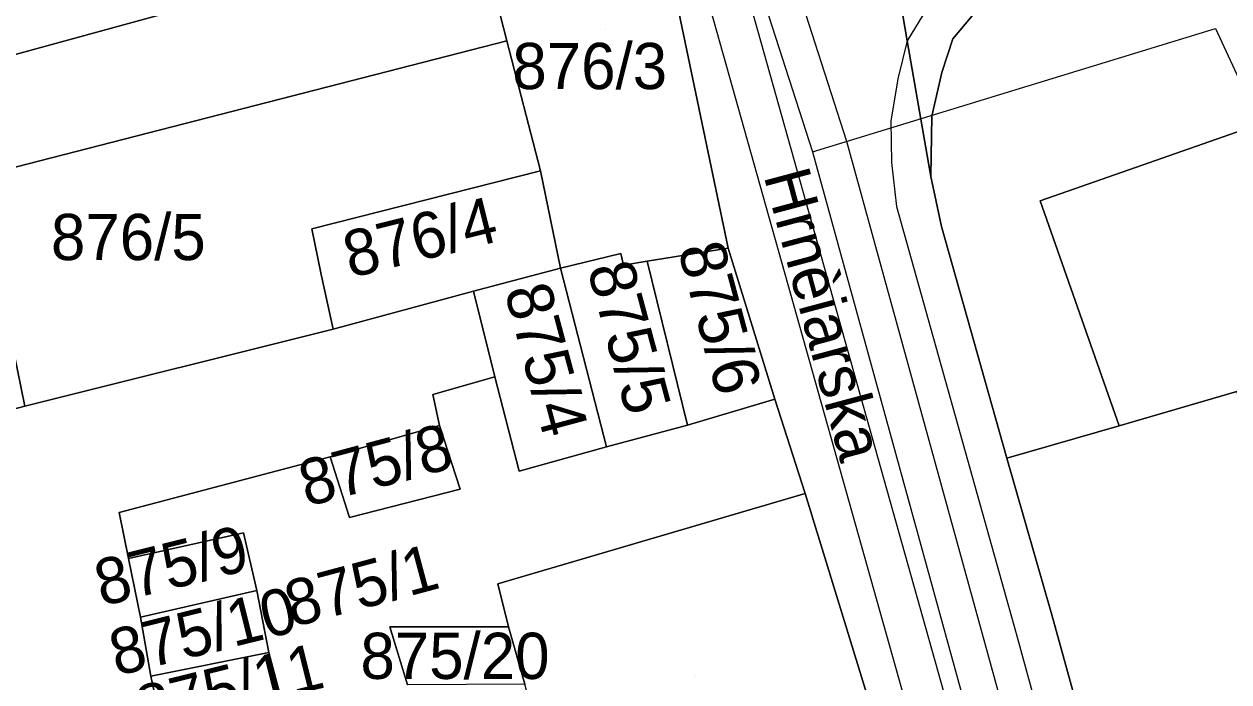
# Model space of a CAD drawing. Extents: x -263423 to -261326, y -1240067 to -1237864.
# Drawn here: x -262649.7 to -262597.6, y -1239441.8 to -1239413.3 of the extents above; entities that cross this region are included whole.
import ezdxf

# ---------------------------------------------------------------- set-up
doc = ezdxf.new("R2010")
doc.units = 0
for name, color, linetype in [('body_kn', 7, 'Continuous'), ('kladpar_druhypozemkov', 7, 'Continuous'), ('kladpar_hranice', 7, 'Continuous'), ('kladpar_parcelnecisla', 7, 'Continuous'), ('kladpar_plochy', 7, 'Continuous'), ('popisy', 7, 'Continuous'), ('tarchy_linie', 7, 'Continuous'), ('zappar_hrandruhpozemk', 7, 'Continuous')]:
    doc.layers.add(name, color=color, linetype=linetype)

msp = doc.modelspace()

# ---------------------------------------------------------------- linework, layer by layer
at = {"layer": 'body_kn'}
for p, q in [((-262598.18, -1239413.5), (-262598.18, -1239413.5)), ((-262628.83, -1239414.03), (-262628.83, -1239414.03)), ((-262628.83, -1239414.03), (-262628.83, -1239414.03)), ((-262611.51, -1239414.03), (-262611.51, -1239414.03)), ((-262611.51, -1239414.03), (-262611.51, -1239414.03)), ((-262609.54, -1239413.94), (-262609.54, -1239413.94)), ((-262611.92, -1239415.67), (-262611.92, -1239415.67)), ((-262610.01, -1239415.4), (-262610.01, -1239415.4)), ((-262610.44, -1239417.29), (-262610.44, -1239417.29)), ((-262612.22, -1239417.51), (-262612.22, -1239417.51)), ((-262615.61, -1239418.84), (-262615.61, -1239418.84)), ((-262615.61, -1239418.84), (-262615.61, -1239418.84)), ((-262614.13, -1239418.37), (-262614.13, -1239418.37)), ((-262612.19, -1239419.29), (-262612.19, -1239419.29)), ((-262627.37, -1239419.66), (-262627.37, -1239419.66)), ((-262627.37, -1239419.66), (-262627.37, -1239419.66)), ((-262610.49, -1239419.9), (-262610.49, -1239419.9)), ((-262605.76, -1239420.95), (-262605.76, -1239420.95)), ((-262611.98, -1239421.2), (-262611.98, -1239421.2)), ((-262637.26, -1239422.17), (-262637.26, -1239422.17)), ((-262610.03, -1239422.07), (-262610.03, -1239422.07)), ((-262619.25, -1239423.01), (-262619.25, -1239423.01)), ((-262619.25, -1239423.01), (-262619.25, -1239423.01)), ((-262623.89, -1239423.23), (-262623.89, -1239423.23)), ((-262622.76, -1239423.57), (-262622.76, -1239423.57)), ((-262622.76, -1239423.57), (-262622.76, -1239423.57)), ((-262626.51, -1239423.87), (-262626.51, -1239423.87)), ((-262623.78, -1239423.74), (-262623.78, -1239423.74)), ((-262636.86, -1239424.15), (-262636.86, -1239424.15)), ((-262630.27, -1239424.87), (-262630.27, -1239424.87)), ((-262636.34, -1239426.51), (-262636.34, -1239426.51)), ((-262629.34, -1239428.57), (-262629.34, -1239428.57)), ((-262632.02, -1239429.34), (-262632.02, -1239429.34)), ((-262617.24, -1239429.54), (-262617.24, -1239429.54)), ((-262649.67, -1239429.85), (-262649.67, -1239429.85)), ((-262649.67, -1239429.85), (-262649.67, -1239429.85)), ((-262631.73, -1239430.68), (-262631.73, -1239430.68)), ((-262631.73, -1239430.68), (-262631.73, -1239430.68)), ((-262621.01, -1239430.66), (-262621.01, -1239430.66)), ((-262602.35, -1239430.69), (-262602.35, -1239430.69)), ((-262624.52, -1239431.6), (-262624.52, -1239431.6)), ((-262624.52, -1239431.6), (-262624.52, -1239431.6)), ((-262636.46, -1239432.04), (-262636.46, -1239432.04)), ((-262607.21, -1239432.1), (-262607.21, -1239432.1)), ((-262628.29, -1239432.66), (-262628.29, -1239432.66)), ((-262630.84, -1239433.43), (-262630.84, -1239433.43)), ((-262615.93, -1239433.63), (-262615.93, -1239433.63)), ((-262615.93, -1239433.63), (-262615.93, -1239433.63)), ((-262645.59, -1239434.45), (-262645.59, -1239434.45)), ((-262645.59, -1239434.45), (-262645.59, -1239434.45)), ((-262635.63, -1239434.66), (-262635.63, -1239434.66)), ((-262635.63, -1239434.66), (-262635.63, -1239434.66)), ((-262640.21, -1239435.33), (-262640.21, -1239435.33)), ((-262640.21, -1239435.33), (-262640.21, -1239435.33)), ((-262645.19, -1239436.43), (-262645.19, -1239436.43)), ((-262629.22, -1239437.54), (-262629.22, -1239437.54)), ((-262639.63, -1239437.82), (-262639.63, -1239437.82)), ((-262639.63, -1239437.82), (-262639.63, -1239437.82)), ((-262644.67, -1239438.98), (-262644.67, -1239438.98)), ((-262605.26, -1239438.88), (-262605.26, -1239438.88)), ((-262633.89, -1239439.4), (-262633.89, -1239439.4)), ((-262628.75, -1239439.39), (-262628.75, -1239439.39)), ((-262628.75, -1239439.39), (-262628.75, -1239439.39)), ((-262606.8, -1239439.68), (-262606.8, -1239439.68)), ((-262639.12, -1239440.5), (-262639.12, -1239440.5)), ((-262639.12, -1239440.5), (-262639.12, -1239440.5)), ((-262644.22, -1239441.53), (-262644.22, -1239441.53))]:
    msp.add_line(p, q, dxfattribs=at)
at = {"layer": 'kladpar_druhypozemkov'}
for p, q in [((-262624.56, -1239413.52), (-262624.56, -1239413.52)), ((-262644.56, -1239421.42), (-262644.56, -1239421.42)), ((-262631.76, -1239421.52), (-262631.76, -1239421.52)), ((-262618.66, -1239427.52), (-262618.66, -1239427.52)), ((-262622.56, -1239428.32), (-262622.56, -1239428.32)), ((-262626.36, -1239429.42), (-262626.36, -1239429.42)), ((-262633.16, -1239431.62), (-262633.16, -1239431.62)), ((-262641.66, -1239436.12), (-262641.66, -1239436.12)), ((-262635.59, -1239437.31), (-262635.59, -1239437.31)), ((-262641.56, -1239438.72), (-262641.56, -1239438.72)), ((-262630.26, -1239439.82), (-262630.26, -1239439.82)), ((-262640.96, -1239441.22), (-262640.96, -1239441.22)), ((-262620.66, -1239441.52), (-262620.66, -1239441.52))]:
    msp.add_line(p, q, dxfattribs=at)
at = {"layer": 'kladpar_hranice'}
for points in [[(-262610.84, -1239450.2), (-262615.93, -1239433.63), (-262617.24, -1239429.54), (-262619.25, -1239423.01), (-262622.58, -1239407.05), (-262625.99, -1239397.26), (-262627.16, -1239392.91), (-262628.46, -1239388.43), (-262633.15, -1239370.79), (-262637.24, -1239352.21), (-262642.62, -1239334.11), (-262642.8, -1239333.6), (-262643.17, -1239333.02), (-262643.3, -1239324.44), (-262643.34, -1239323.48), (-262643.64, -1239322.71), (-262648.26, -1239307.87)], [(-262521.02, -1239379.2), (-262549.41, -1239389.39), (-262553.96, -1239391.07), (-262556.96, -1239392.21), (-262565.85, -1239395.32), (-262575.51, -1239398.86), (-262604.23, -1239409.1), (-262605.58, -1239409.84), (-262606.81, -1239410.95), (-262608.17, -1239412.32), (-262609.54, -1239413.94), (-262610.01, -1239415.4), (-262610.44, -1239417.29), (-262610.49, -1239419.9), (-262611.51, -1239414.03), (-262613.59, -1239401.85), (-262613.87, -1239400.19), (-262593.4, -1239392.69), (-262569.48, -1239384.19), (-262548.56, -1239376.51)], [(-262618.61, -1239379.37), (-262613.87, -1239400.19), (-262613.59, -1239401.85), (-262611.51, -1239414.03), (-262610.49, -1239419.9), (-262610.03, -1239422.07), (-262607.21, -1239432.1), (-262605.26, -1239438.88), (-262599.68, -1239459.08)], [(-262659.99, -1239408.33), (-262660.11, -1239407.89), (-262647.25, -1239403.15), (-262642.13, -1239401.42), (-262625.99, -1239397.26), (-262622.58, -1239407.05), (-262630.06, -1239409.18), (-262641.55, -1239412.29), (-262651.25, -1239414.94), (-262672.51, -1239421.03), (-262674.31, -1239413.11), (-262659.99, -1239408.33)], [(-262575.51, -1239398.86), (-262572.7, -1239409.41), (-262585.23, -1239413.77), (-262605.76, -1239420.95), (-262602.35, -1239430.69), (-262607.21, -1239432.1), (-262610.03, -1239422.07), (-262610.49, -1239419.9), (-262610.44, -1239417.29), (-262610.01, -1239415.4), (-262609.54, -1239413.94), (-262608.17, -1239412.32), (-262606.81, -1239410.95), (-262605.58, -1239409.84), (-262604.23, -1239409.1), (-262575.51, -1239398.86)], [(-262622.58, -1239407.05), (-262619.25, -1239423.01), (-262622.76, -1239423.57), (-262623.78, -1239423.74), (-262623.89, -1239423.23), (-262626.51, -1239423.87), (-262627.37, -1239419.66), (-262628.83, -1239414.03), (-262630.06, -1239409.18), (-262622.58, -1239407.05)], [(-262651.25, -1239414.94), (-262641.55, -1239412.29), (-262630.06, -1239409.18), (-262628.83, -1239414.03), (-262651.61, -1239419.89), (-262651.34, -1239421.87), (-262650.82, -1239424.42), (-262650.3, -1239426.72), (-262649.67, -1239429.85), (-262669.33, -1239435.01), (-262670.48, -1239429.58), (-262671.06, -1239427.09), (-262672.51, -1239421.03), (-262651.25, -1239414.94)], [(-262628.83, -1239414.03), (-262627.37, -1239419.66), (-262637.26, -1239422.17), (-262636.86, -1239424.15), (-262636.34, -1239426.51), (-262649.67, -1239429.85), (-262650.3, -1239426.72), (-262650.82, -1239424.42), (-262651.34, -1239421.87), (-262651.61, -1239419.89), (-262628.83, -1239414.03)], [(-262585.23, -1239413.77), (-262581.41, -1239424.85), (-262586.27, -1239426.46), (-262585.73, -1239428.06), (-262593.66, -1239430.62), (-262594.02, -1239429.6), (-262596.77, -1239430.49), (-262597.25, -1239429.21), (-262602.35, -1239430.69), (-262605.76, -1239420.95), (-262585.23, -1239413.77)], [(-262627.37, -1239419.66), (-262626.51, -1239423.87), (-262630.27, -1239424.87), (-262636.34, -1239426.51), (-262636.86, -1239424.15), (-262637.26, -1239422.17), (-262627.37, -1239419.66)], [(-262619.25, -1239423.01), (-262617.24, -1239429.54), (-262621.01, -1239430.66), (-262622.76, -1239423.57), (-262619.25, -1239423.01)], [(-262622.76, -1239423.57), (-262621.01, -1239430.66), (-262624.52, -1239431.6), (-262626.51, -1239423.87), (-262623.89, -1239423.23), (-262623.78, -1239423.74), (-262622.76, -1239423.57)], [(-262624.52, -1239431.6), (-262628.29, -1239432.66), (-262629.34, -1239428.57), (-262630.27, -1239424.87), (-262626.51, -1239423.87), (-262624.52, -1239431.6)], [(-262649.67, -1239429.85), (-262636.34, -1239426.51), (-262630.27, -1239424.87), (-262629.34, -1239428.57), (-262632.02, -1239429.34), (-262631.73, -1239430.68), (-262636.46, -1239432.04), (-262645.59, -1239434.45), (-262645.19, -1239436.43), (-262644.67, -1239438.98), (-262644.22, -1239441.53), (-262643.7, -1239443.96), (-262643.59, -1239444.85), (-262666.96, -1239451.14), (-262669.33, -1239435.01), (-262649.67, -1239429.85)], [(-262635.63, -1239434.66), (-262630.84, -1239433.43), (-262631.73, -1239430.68), (-262632.02, -1239429.34), (-262629.34, -1239428.57), (-262628.29, -1239432.66), (-262624.52, -1239431.6), (-262621.01, -1239430.66), (-262617.24, -1239429.54), (-262615.93, -1239433.63), (-262629.22, -1239437.54), (-262628.75, -1239439.39), (-262633.89, -1239439.4), (-262633.12, -1239441.9)], [(-262599.68, -1239459.08), (-262605.26, -1239438.88), (-262607.21, -1239432.1), (-262602.35, -1239430.69), (-262597.25, -1239429.21), (-262596.77, -1239430.49), (-262595.16, -1239435.29)], [(-262631.73, -1239430.68), (-262630.84, -1239433.43), (-262635.63, -1239434.66), (-262636.46, -1239432.04), (-262631.73, -1239430.68)], [(-262638.53, -1239442.73), (-262639.12, -1239440.5), (-262639.63, -1239437.82), (-262640.21, -1239435.33), (-262645.19, -1239436.43), (-262645.59, -1239434.45), (-262636.46, -1239432.04), (-262635.63, -1239434.66)], [(-262615.93, -1239433.63), (-262610.84, -1239450.2), (-262624.69, -1239453.84), (-262624.93, -1239453.01), (-262626.7, -1239446.87), (-262627.4, -1239444.31), (-262628.05, -1239441.88), (-262628.75, -1239439.39), (-262629.22, -1239437.54), (-262615.93, -1239433.63)], [(-262640.21, -1239435.33), (-262639.63, -1239437.82), (-262644.67, -1239438.98), (-262645.19, -1239436.43), (-262640.21, -1239435.33)], [(-262639.63, -1239437.82), (-262639.12, -1239440.5), (-262644.22, -1239441.53), (-262644.67, -1239438.98), (-262639.63, -1239437.82)], [(-262628.75, -1239439.39), (-262628.05, -1239441.88), (-262633.12, -1239441.9), (-262633.89, -1239439.4), (-262628.75, -1239439.39)], [(-262639.12, -1239440.5), (-262638.53, -1239442.73), (-262643.7, -1239443.96), (-262644.22, -1239441.53), (-262639.12, -1239440.5)]]:
    msp.add_lwpolyline(points, dxfattribs=at)
at = {"layer": 'kladpar_plochy'}
for points in [[(-262610.84, -1239450.2), (-262615.93, -1239433.63), (-262617.24, -1239429.54), (-262619.25, -1239423.01), (-262622.58, -1239407.05), (-262625.99, -1239397.26), (-262627.16, -1239392.91), (-262628.46, -1239388.43), (-262633.15, -1239370.79), (-262637.24, -1239352.21), (-262642.62, -1239334.11), (-262642.8, -1239333.6), (-262643.17, -1239333.02), (-262643.3, -1239324.44), (-262643.34, -1239323.48), (-262643.64, -1239322.71), (-262648.26, -1239307.87)], [(-262521.02, -1239379.2), (-262549.41, -1239389.39), (-262553.96, -1239391.07), (-262556.96, -1239392.21), (-262565.85, -1239395.32), (-262575.51, -1239398.86), (-262604.23, -1239409.1), (-262605.58, -1239409.84), (-262606.81, -1239410.95), (-262608.17, -1239412.32), (-262609.54, -1239413.94), (-262610.01, -1239415.4), (-262610.44, -1239417.29), (-262610.49, -1239419.9), (-262611.51, -1239414.03), (-262613.59, -1239401.85), (-262613.87, -1239400.19), (-262593.4, -1239392.69), (-262569.48, -1239384.19), (-262548.56, -1239376.51), (-262546.96, -1239375.91), (-262539.03, -1239373.09), (-262537.3, -1239372.5), (-262517.73, -1239365.55)], [(-262618.61, -1239379.37), (-262613.87, -1239400.19), (-262613.59, -1239401.85), (-262611.51, -1239414.03), (-262610.49, -1239419.9), (-262610.03, -1239422.07), (-262607.21, -1239432.1), (-262605.26, -1239438.88), (-262599.68, -1239459.08)], [(-262638.53, -1239442.73), (-262639.12, -1239440.5), (-262639.63, -1239437.82), (-262640.21, -1239435.33), (-262645.19, -1239436.43), (-262645.59, -1239434.45), (-262636.46, -1239432.04), (-262635.63, -1239434.66), (-262630.84, -1239433.43), (-262631.73, -1239430.68), (-262632.02, -1239429.34), (-262629.34, -1239428.57), (-262628.29, -1239432.66), (-262624.52, -1239431.6), (-262621.01, -1239430.66), (-262617.24, -1239429.54), (-262615.93, -1239433.63), (-262629.22, -1239437.54), (-262628.75, -1239439.39), (-262633.89, -1239439.4), (-262633.12, -1239441.9)], [(-262599.68, -1239459.08), (-262605.26, -1239438.88), (-262607.21, -1239432.1), (-262602.35, -1239430.69), (-262597.25, -1239429.21), (-262596.77, -1239430.49), (-262595.16, -1239435.29), (-262594.92, -1239436.12), (-262594.48, -1239436), (-262594.66, -1239435.56), (-262593.5, -1239435.14), (-262591.2, -1239434.42), (-262589.54, -1239439.73), (-262569.06, -1239434.59), (-262565.74, -1239445.33)]]:
    msp.add_lwpolyline(points, dxfattribs=at)
for points in [[(-262659.99, -1239408.33), (-262660.11, -1239407.89), (-262647.25, -1239403.15), (-262642.13, -1239401.42), (-262625.99, -1239397.26), (-262622.58, -1239407.05), (-262630.06, -1239409.18), (-262641.55, -1239412.29), (-262651.25, -1239414.94), (-262672.51, -1239421.03), (-262674.31, -1239413.11)], [(-262575.51, -1239398.86), (-262572.7, -1239409.41), (-262585.23, -1239413.77), (-262605.76, -1239420.95), (-262602.35, -1239430.69), (-262607.21, -1239432.1), (-262610.03, -1239422.07), (-262610.49, -1239419.9), (-262610.44, -1239417.29), (-262610.01, -1239415.4), (-262609.54, -1239413.94), (-262608.17, -1239412.32), (-262606.81, -1239410.95), (-262605.58, -1239409.84), (-262604.23, -1239409.1)], [(-262622.58, -1239407.05), (-262619.25, -1239423.01), (-262622.76, -1239423.57), (-262623.78, -1239423.74), (-262623.89, -1239423.23), (-262626.51, -1239423.87), (-262627.37, -1239419.66), (-262628.83, -1239414.03), (-262630.06, -1239409.18)], [(-262651.25, -1239414.94), (-262641.55, -1239412.29), (-262630.06, -1239409.18), (-262628.83, -1239414.03), (-262651.61, -1239419.89), (-262651.34, -1239421.87), (-262650.82, -1239424.42), (-262650.3, -1239426.72), (-262649.67, -1239429.85), (-262669.33, -1239435.01), (-262670.48, -1239429.58), (-262671.06, -1239427.09), (-262672.51, -1239421.03)], [(-262628.83, -1239414.03), (-262627.37, -1239419.66), (-262637.26, -1239422.17), (-262636.86, -1239424.15), (-262636.34, -1239426.51), (-262649.67, -1239429.85), (-262650.3, -1239426.72), (-262650.82, -1239424.42), (-262651.34, -1239421.87), (-262651.61, -1239419.89)], [(-262585.23, -1239413.77), (-262581.41, -1239424.85), (-262586.27, -1239426.46), (-262585.73, -1239428.06), (-262593.66, -1239430.62), (-262594.02, -1239429.6), (-262596.77, -1239430.49), (-262597.25, -1239429.21), (-262602.35, -1239430.69), (-262605.76, -1239420.95)], [(-262627.37, -1239419.66), (-262626.51, -1239423.87), (-262630.27, -1239424.87), (-262636.34, -1239426.51), (-262636.86, -1239424.15), (-262637.26, -1239422.17)], [(-262619.25, -1239423.01), (-262617.24, -1239429.54), (-262621.01, -1239430.66), (-262622.76, -1239423.57)], [(-262622.76, -1239423.57), (-262621.01, -1239430.66), (-262624.52, -1239431.6), (-262626.51, -1239423.87), (-262623.89, -1239423.23), (-262623.78, -1239423.74)], [(-262624.52, -1239431.6), (-262628.29, -1239432.66), (-262629.34, -1239428.57), (-262630.27, -1239424.87), (-262626.51, -1239423.87)], [(-262649.67, -1239429.85), (-262636.34, -1239426.51), (-262630.27, -1239424.87), (-262629.34, -1239428.57), (-262632.02, -1239429.34), (-262631.73, -1239430.68), (-262636.46, -1239432.04), (-262645.59, -1239434.45), (-262645.19, -1239436.43), (-262644.67, -1239438.98), (-262644.22, -1239441.53), (-262643.7, -1239443.96), (-262643.59, -1239444.85), (-262666.96, -1239451.14), (-262669.33, -1239435.01)], [(-262631.73, -1239430.68), (-262630.84, -1239433.43), (-262635.63, -1239434.66), (-262636.46, -1239432.04)], [(-262615.93, -1239433.63), (-262610.84, -1239450.2), (-262624.69, -1239453.84), (-262624.93, -1239453.01), (-262626.7, -1239446.87), (-262627.4, -1239444.31), (-262628.05, -1239441.88), (-262628.75, -1239439.39), (-262629.22, -1239437.54)], [(-262640.21, -1239435.33), (-262639.63, -1239437.82), (-262644.67, -1239438.98), (-262645.19, -1239436.43)], [(-262639.63, -1239437.82), (-262639.12, -1239440.5), (-262644.22, -1239441.53), (-262644.67, -1239438.98)], [(-262628.75, -1239439.39), (-262628.05, -1239441.88), (-262633.12, -1239441.9), (-262633.89, -1239439.4)], [(-262639.12, -1239440.5), (-262638.53, -1239442.73), (-262643.7, -1239443.96), (-262644.22, -1239441.53)]]:
    msp.add_lwpolyline(points, close=True, dxfattribs=at)
at = {"layer": 'tarchy_linie'}
for points in [[(-262643.16, -1239328.82), (-262640.3, -1239336.71), (-262634.94, -1239353.74), (-262628.29, -1239378.95), (-262619.81, -1239405.76), (-262615.61, -1239418.84), (-262606.79, -1239450.9), (-262606.03, -1239455.02), (-262604.51, -1239465.95), (-262600.81, -1239481.37), (-262598.51, -1239493.66), (-262597.82, -1239496.83)], [(-262609.09, -1239451.52), (-262620.67, -1239410.32), (-262625.16, -1239393.97), (-262629.79, -1239379.35), (-262636.42, -1239354.21), (-262640.55, -1239341.09), (-262642.62, -1239334.11), (-262642.8, -1239333.6), (-262643.17, -1239333.02), (-262643.18, -1239332.24), (-262642.06, -1239331.86), (-262639.46, -1239331), (-262638.25, -1239330.59)], [(-262638.25, -1239330.59), (-262637.64, -1239332.82), (-262637.28, -1239332.77), (-262628.21, -1239370.09), (-262619.8, -1239400.66), (-262618.9, -1239403.49), (-262613.77, -1239400.78), (-262613.59, -1239401.85), (-262613.51, -1239402.31), (-262613.25, -1239403.85), (-262612.93, -1239405.74), (-262612.61, -1239407.58), (-262616.71, -1239410.34), (-262614.13, -1239418.37), (-262605.3, -1239450.49)], [(-262639.46, -1239331), (-262629.86, -1239370.49), (-262619.03, -1239409.86), (-262607.45, -1239451.06), (-262596.43, -1239499.13), (-262591.7, -1239505.05)], [(-262642.06, -1239331.86), (-262640.3, -1239336.71), (-262634.94, -1239353.74), (-262628.29, -1239378.95), (-262619.81, -1239405.76), (-262615.61, -1239418.84), (-262606.79, -1239450.9), (-262606.03, -1239455.02), (-262604.51, -1239465.95), (-262600.81, -1239481.37), (-262598.51, -1239493.66), (-262597.82, -1239496.83), (-262594.85, -1239506.09)], [(-262615.61, -1239418.84), (-262598.18, -1239413.5), (-262596.89, -1239416.26), (-262596.37, -1239417.67)], [(-262645.59, -1239434.45), (-262636.46, -1239432.04), (-262635.63, -1239434.66), (-262630.84, -1239433.43), (-262631.73, -1239430.68), (-262632.02, -1239429.34), (-262629.34, -1239428.57), (-262628.29, -1239432.66), (-262624.52, -1239431.6), (-262621.01, -1239430.66), (-262617.24, -1239429.54), (-262615.93, -1239433.63), (-262629.22, -1239437.54), (-262628.75, -1239439.39), (-262633.89, -1239439.4), (-262633.12, -1239441.9)], [(-262638.53, -1239442.73), (-262639.12, -1239440.5), (-262639.63, -1239437.82), (-262640.21, -1239435.33), (-262645.19, -1239436.43), (-262645.59, -1239434.45)]]:
    msp.add_lwpolyline(points, dxfattribs=at)
at = {"layer": 'zappar_hrandruhpozemk'}
for p, q in [((-262611.98, -1239421.2), (-262606.8, -1239439.68)), ((-262606.8, -1239439.68), (-262601.34, -1239459.56))]:
    msp.add_line(p, q, dxfattribs=at)
for points in [[(-262578.99, -1239398.4), (-262604.19, -1239407.39), (-262605.99, -1239408.43), (-262607.47, -1239409.35), (-262609.4, -1239410.71), (-262610.52, -1239412.4), (-262611.51, -1239414.03)], [(-262611.51, -1239414.03), (-262611.92, -1239415.67), (-262612.22, -1239417.51), (-262612.19, -1239419.29), (-262611.98, -1239421.2)]]:
    msp.add_lwpolyline(points, dxfattribs=at)

# ---------------------------------------------------------------- texts
at = {"layer": 'kladpar_parcelnecisla'}
for s, p in [('876/3', (-262628.586, -1239416.12)), ('876/5', (-262648.538, -1239423.52)), ('875/20', (-262635.157, -1239441.65))]:
    msp.add_text(s, height=2, dxfattribs=at).set_placement(p)
for s, rotation, p in [('876/4', 14, (-262635.592, -1239424.304)), ('875/6', 285, (-262621.441, -1239423.029)), ('875/5', 285, (-262625.356, -1239423.876)), ('875/4', 285, (-262628.941, -1239424.829)), ('875/8', 15, (-262637.483, -1239434.208)), ('875/9', 14, (-262646.345, -1239438.517)), ('875/1', 15, (-262638.095, -1239439.426)), ('875/10', 14, (-262645.705, -1239441.532)), ('875/11', 14, (-262644.548, -1239443.975))]:
    msp.add_text(s, height=2, rotation=rotation, dxfattribs=at).set_placement(p)
at = {"layer": 'popisy'}
msp.add_text('Hrnèiarska', height=2, rotation=285, dxfattribs=at).set_placement((-262617.728, -1239419.86))

doc.saveas('drawing.dxf')
